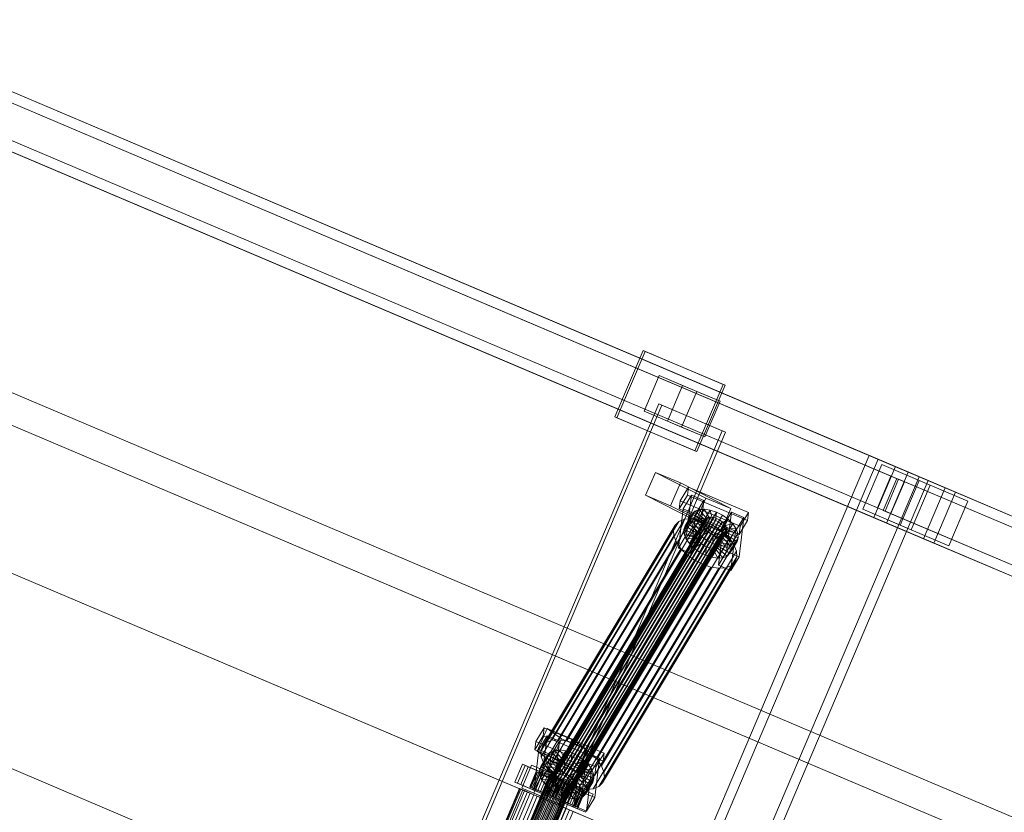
# Model space of a CAD drawing. Header units: millimetres. Extents: x -4738 to 65662, y -68080 to 6847.
# Tile 551 of 656: x 20464 to 21175, y -19141 to -18569. Entities that reach past the tile are written whole.
import ezdxf

# ---------------------------------------------------------------- set-up
doc = ezdxf.new("R2010")
doc.units = ezdxf.units.MM
doc.layers.add('superior_C10', color=7, linetype='Continuous', lineweight=0)

msp = doc.modelspace()

# ---------------------------------------------------------------- linework, layer by layer
at = {"layer": 'superior_C10'}
for p, q in [((27880.277, -21988.995), (18436.834, -17980.274)), ((18437.764, -17980.669), (27881.207, -21989.39)), ((21095.949, -18891.789), (20013.778, -18432.409)), ((21105.176, -18895.706), (20023.005, -18436.326)), ((21131.934, -18907.064), (20049.763, -18447.685)), ((21139.316, -18910.198), (20057.144, -18450.818)), ((21092.783, -18898.592), (20045.674, -18454.097)), ((21102.482, -18902.71), (20055.372, -18458.214)), ((21080.319, -18928.609), (19998.148, -18469.229)), ((20007.375, -18473.146), (21089.546, -18932.526)), ((21083.014, -18921.605), (20035.905, -18477.109)), ((21116.304, -18943.884), (20034.133, -18484.505)), ((20041.514, -18487.638), (21123.686, -18947.018)), ((20045.604, -18481.226), (21092.713, -18925.722)), ((20893.532, -18855.836), (20913.851, -18807.97)), ((20915.327, -18808.597), (20895.008, -18856.463)), ((20913.851, -18807.97), (20971.567, -18832.47)), ((20913.851, -18807.97), (20915.327, -18808.597)), ((20973.043, -18833.097), (20915.327, -18808.597)), ((20903.637, -19051.002), (20362.38, -18821.24)), ((20363.478, -18821.707), (20904.735, -19051.469)), ((20914.659, -18851.768), (20925.6, -18825.994)), ((20925.6, -18825.994), (20952.654, -18837.479)), ((20925.6, -18825.994), (20942.412, -18833.131)), ((20942.412, -18833.131), (20931.471, -18858.905)), ((20969.467, -18844.615), (20942.412, -18833.131)), ((20971.567, -18832.47), (20951.248, -18880.336)), ((20952.724, -18880.963), (20973.043, -18833.097)), ((20973.043, -18833.097), (20971.567, -18832.47)), ((20952.654, -18837.479), (20941.713, -18863.252)), ((20969.467, -18844.615), (20952.654, -18837.479)), ((20593.104, -19628.905), (20925.24, -18846.482)), ((20927.455, -18847.422), (20595.318, -19629.845)), ((20925.24, -18846.482), (20971.052, -18865.93)), ((20925.24, -18846.482), (20927.455, -18847.422)), ((20973.267, -18866.87), (20927.455, -18847.422)), ((20958.526, -18870.389), (20969.467, -18844.615)), ((20951.248, -18880.336), (20893.532, -18855.836)), ((20895.008, -18856.463), (20893.532, -18855.836)), ((20895.008, -18856.463), (20952.724, -18880.963)), ((20941.713, -18863.252), (20914.659, -18851.768)), ((20931.471, -18858.905), (20914.659, -18851.768)), ((20931.471, -18858.905), (20958.526, -18870.389)), ((20941.713, -18863.252), (20958.526, -18870.389)), ((20971.052, -18865.93), (20638.916, -19648.352)), ((20641.13, -19649.292), (20973.267, -18866.87)), ((20973.267, -18866.87), (20971.052, -18865.93)), ((20725.316, -19712.188), (21076.99, -18883.741)), ((20951.248, -18880.336), (20952.724, -18880.963)), ((21076.99, -18883.741), (21113.063, -18899.053)), ((21076.99, -18883.741), (21083.449, -18886.483)), ((21083.449, -18886.483), (20731.775, -19714.93)), ((21072.383, -18922.524), (21086.059, -18890.306)), ((21095.949, -18891.789), (21080.319, -18928.609)), ((21119.522, -18901.795), (21083.449, -18886.483)), ((21086.059, -18890.306), (21113.113, -18901.791)), ((21086.059, -18890.306), (21121.121, -18905.19)), ((21105.176, -18895.706), (21095.949, -18891.789)), ((22178.121, -19351.168), (21095.949, -18891.789)), ((21113.063, -18899.053), (20761.389, -19727.501)), ((20915.746, -18912.508), (20922.826, -18895.961)), ((20922.826, -18895.961), (20940.862, -18903.617)), ((20922.826, -18895.961), (20959.098, -18914.474)), ((21083.014, -18921.605), (21092.783, -18898.592)), ((21089.546, -18932.526), (21105.176, -18895.706)), ((21092.783, -18898.592), (21102.482, -18902.71)), ((22187.348, -19355.085), (21105.176, -18895.706)), ((21119.522, -18901.795), (21113.063, -18899.053)), ((20311.364, -18906.372), (20852.621, -19136.135)), ((20853.72, -19136.601), (20312.463, -18906.839)), ((20767.848, -19730.243), (21119.522, -18901.795)), ((20940.862, -18903.617), (20933.782, -18920.164)), ((20940.671, -18916.454), (20946.623, -18906.522)), ((20940.862, -18903.617), (20977.134, -18922.13)), ((20946.623, -18906.522), (20945.899, -18912.446)), ((20946.623, -18906.522), (20989.93, -18924.85)), ((21097.014, -18900.388), (21087.245, -18923.401)), ((21088.482, -18923.926), (21098.251, -18900.914)), ((21102.482, -18902.71), (21092.713, -18925.722)), ((21098.251, -18900.914), (21097.014, -18900.388)), ((22214.248, -19374.652), (21097.014, -18900.388)), ((22215.485, -19375.177), (21098.251, -18900.914)), ((21113.113, -18901.791), (21099.437, -18934.008)), ((21121.121, -18905.19), (21107.445, -18937.408)), ((21113.113, -18901.791), (21148.175, -18916.675)), ((21131.934, -18907.064), (21116.304, -18943.884)), ((21148.175, -18916.675), (21121.121, -18905.19)), ((21139.316, -18910.198), (21131.934, -18907.064)), ((22214.106, -19366.444), (21131.934, -18907.064)), ((20933.782, -18920.164), (20915.746, -18912.508)), ((20952.018, -18931.021), (20915.746, -18912.508)), ((20945.899, -18912.446), (20939.947, -18922.378)), ((20942.798, -18922.339), (20948.75, -18912.407)), ((20948.75, -18912.407), (20945.275, -18940.841)), ((20989.206, -18930.773), (20945.899, -18912.446)), ((20948.75, -18912.407), (20957.773, -18916.225)), ((21123.686, -18947.018), (21139.316, -18910.198)), ((22221.487, -19369.577), (21139.316, -18910.198)), ((20933.782, -18920.164), (20970.055, -18938.678)), ((20939.947, -18922.378), (20940.671, -18916.454)), ((20983.978, -18934.782), (20940.671, -18916.454)), ((20957.773, -18916.225), (20951.821, -18926.157)), ((20959.098, -18914.474), (20952.018, -18931.021)), ((20954.297, -18944.659), (20957.773, -18916.225)), ((20977.134, -18922.13), (20959.098, -18914.474)), ((21134.499, -18948.892), (21148.175, -18916.675)), ((20961.031, -18928.325), (20850.072, -19113.488)), ((20962.817, -18928.19), (20851.858, -19113.352)), ((20964.84, -18928.486), (20853.881, -19113.648)), ((20939.323, -18950.773), (20942.798, -18922.339)), ((20939.947, -18922.378), (20983.254, -18940.706)), ((20951.821, -18926.157), (20942.798, -18922.339)), ((20949.26, -18926.024), (20944.158, -18934.537)), ((20951.304, -18924.034), (20946.203, -18932.547)), ((20948.32, -18928.689), (20949.26, -18926.024)), ((20951.821, -18926.157), (20948.346, -18954.591)), ((20954.313, -18922.856), (20949.212, -18931.369)), ((20949.26, -18926.024), (20951.304, -18924.034)), ((20957.787, -18931.245), (20949.26, -18926.024)), ((20951.304, -18924.034), (20954.313, -18922.856)), ((20958.756, -18930.302), (20951.304, -18924.034)), ((20958.082, -18922.569), (20952.981, -18931.083)), ((20954.313, -18922.856), (20958.082, -18922.569)), ((20960.181, -18929.744), (20954.313, -18922.856)), ((20962.354, -18923.195), (20957.252, -18931.708)), ((20961.966, -18929.609), (20958.082, -18922.569)), ((20958.082, -18922.569), (20962.354, -18923.195)), ((20959.606, -18928.883), (20961.031, -18928.325)), ((20961.031, -18928.325), (20962.817, -18928.19)), ((20966.838, -18924.689), (20961.736, -18933.202)), ((20963.99, -18929.905), (20962.354, -18923.195)), ((20962.354, -18923.195), (20966.838, -18924.689)), ((20962.817, -18928.19), (20964.84, -18928.486)), ((20964.84, -18928.486), (20966.964, -18929.194)), ((20966.114, -18930.613), (20966.838, -18924.689)), ((20971.228, -18926.95), (20966.126, -18935.463)), ((20966.838, -18924.689), (20971.228, -18926.95)), ((20968.193, -18931.684), (20971.228, -18926.95)), ((20970.055, -18938.678), (20977.134, -18922.13)), ((20971.228, -18926.95), (20975.225, -18929.824)), ((20971.67, -18934.557), (20977.622, -18924.625)), ((20977.622, -18924.625), (20974.147, -18953.059)), ((20977.622, -18924.625), (20986.644, -18928.443)), ((20986.644, -18928.443), (20980.692, -18938.375)), ((20983.169, -18956.878), (20986.644, -18928.443)), ((20989.93, -18924.85), (20983.978, -18934.782)), ((20989.206, -18930.773), (20989.93, -18924.85)), ((21099.437, -18934.008), (21072.383, -18922.524)), ((21107.445, -18937.408), (21072.383, -18922.524)), ((21080.319, -18928.609), (21089.546, -18932.526)), ((22162.491, -19387.988), (21080.319, -18928.609)), ((21092.713, -18925.722), (21083.014, -18921.605)), ((21087.245, -18923.401), (21088.482, -18923.926)), ((22204.479, -19397.664), (21087.245, -18923.401)), ((21088.482, -18923.926), (22205.716, -19398.189)), ((20937, -18934.033), (20841.346, -19093.656)), ((20939.733, -18931.373), (20844.079, -19090.996)), ((20847.233, -19116.251), (20958.192, -18931.089)), ((20958.3, -18932.586), (20847.341, -19117.748)), ((20958.638, -18929.826), (20847.679, -19114.988)), ((20958.954, -18934.215), (20847.995, -19119.377)), ((20943.756, -18929.798), (20848.102, -19089.421)), ((20959.606, -18928.883), (20848.647, -19114.046)), ((20948.794, -18929.415), (20853.14, -19089.038)), ((20966.964, -18929.194), (20856.005, -19114.356)), ((20969.043, -18930.265), (20858.084, -19115.427)), ((20954.505, -18930.251), (20858.851, -19089.874)), ((20970.937, -18931.626), (20859.978, -19116.789)), ((20972.515, -18933.185), (20861.556, -19118.348)), ((20973.67, -18934.835), (20862.711, -19119.998)), ((20960.499, -18932.248), (20864.845, -19091.871)), ((20966.368, -18935.271), (20870.713, -19094.894)), ((20935.743, -18937.597), (20937, -18934.033)), ((20937, -18934.033), (20939.733, -18931.373)), ((20939.733, -18931.373), (20943.756, -18929.798)), ((20943.218, -18937.203), (20948.32, -18928.689)), ((20944.158, -18934.537), (20943.218, -18937.203)), ((20948.548, -18931.85), (20943.446, -18940.363)), ((20943.756, -18929.798), (20948.794, -18929.415)), ((20946.203, -18932.547), (20944.158, -18934.537)), ((20944.158, -18934.537), (20952.686, -18939.758)), ((20949.929, -18935.289), (20944.827, -18943.802)), ((20949.212, -18931.369), (20946.203, -18932.547)), ((20946.203, -18932.547), (20953.654, -18938.815)), ((20948.548, -18931.85), (20948.32, -18928.689)), ((20948.32, -18928.689), (20957.342, -18932.508)), ((20957.45, -18934.005), (20948.548, -18931.85)), ((20949.929, -18935.289), (20948.548, -18931.85)), ((20948.794, -18929.415), (20954.505, -18930.251)), ((20952.981, -18931.083), (20949.212, -18931.369)), ((20949.212, -18931.369), (20955.079, -18938.257)), ((20958.104, -18935.634), (20949.929, -18935.289)), ((20952.368, -18938.773), (20949.929, -18935.289)), ((20952.018, -18931.021), (20970.055, -18938.678)), ((20957.342, -18932.508), (20952.24, -18941.021)), ((20952.348, -18942.518), (20957.45, -18934.005)), ((20952.686, -18939.758), (20957.787, -18931.245)), ((20957.252, -18931.708), (20952.981, -18931.083)), ((20952.981, -18931.083), (20956.865, -18938.122)), ((20953.003, -18944.147), (20958.104, -18935.634)), ((20953.654, -18938.815), (20958.756, -18930.302)), ((20954.505, -18930.251), (20960.499, -18932.248)), ((20955.079, -18938.257), (20960.181, -18929.744)), ((20956.865, -18938.122), (20961.966, -18929.609)), ((20961.736, -18933.202), (20957.252, -18931.708)), ((20957.252, -18931.708), (20958.888, -18938.418)), ((20957.787, -18931.245), (20957.342, -18932.508)), ((20957.342, -18932.508), (20957.45, -18934.005)), ((20957.45, -18934.005), (20958.104, -18935.634)), ((20958.756, -18930.302), (20957.787, -18931.245)), ((20958.104, -18935.634), (20959.26, -18937.284)), ((20958.192, -18931.089), (20958.638, -18929.826)), ((20958.3, -18932.586), (20958.192, -18931.089)), ((20958.954, -18934.215), (20958.3, -18932.586)), ((20958.638, -18929.826), (20959.606, -18928.883)), ((20960.181, -18929.744), (20958.756, -18930.302)), ((20958.888, -18938.418), (20963.99, -18929.905)), ((20960.11, -18935.865), (20958.954, -18934.215)), ((20961.966, -18929.609), (20960.181, -18929.744)), ((20960.499, -18932.248), (20966.368, -18935.271)), ((20961.012, -18939.126), (20966.114, -18930.613)), ((20961.736, -18933.202), (20961.012, -18939.126)), ((20966.126, -18935.463), (20961.736, -18933.202)), ((20963.99, -18929.905), (20961.966, -18929.609)), ((20963.092, -18940.197), (20968.193, -18931.684)), ((20966.126, -18935.463), (20963.092, -18940.197)), ((20966.114, -18930.613), (20963.99, -18929.905)), ((20964.985, -18941.558), (20970.086, -18933.045)), ((20968.193, -18931.684), (20966.114, -18930.613)), ((20970.123, -18938.337), (20966.126, -18935.463)), ((20966.368, -18935.271), (20971.711, -18939.113)), ((20966.563, -18943.117), (20971.665, -18934.604)), ((20966.964, -18929.194), (20969.043, -18930.265)), ((20970.086, -18933.045), (20968.193, -18931.684)), ((20968.195, -18962.991), (20971.67, -18934.557)), ((20969.043, -18930.265), (20970.937, -18931.626)), ((20970.086, -18933.045), (20975.225, -18929.824)), ((20971.665, -18934.604), (20970.086, -18933.045)), ((20975.225, -18929.824), (20970.123, -18938.337)), ((20970.937, -18931.626), (20972.515, -18933.185)), ((20971.665, -18934.604), (20978.556, -18933.115)), ((20972.82, -18936.254), (20971.665, -18934.604)), ((20980.692, -18938.375), (20971.67, -18934.557)), ((20972.515, -18933.185), (20973.67, -18934.835)), ((20978.556, -18933.115), (20973.455, -18941.628)), ((20973.67, -18934.835), (20974.324, -18936.465)), ((20975.225, -18929.824), (20978.556, -18933.115)), ((20978.556, -18933.115), (20980.996, -18936.599)), ((20983.254, -18940.706), (20989.206, -18930.773)), ((20983.978, -18934.782), (20983.254, -18940.706)), ((21089.546, -18932.526), (22171.718, -19391.905)), ((21099.437, -18934.008), (21134.499, -18948.892)), ((20840.089, -19097.22), (20935.743, -18937.597)), ((20936.048, -18941.822), (20840.394, -19101.444)), ((20960.11, -18935.865), (20849.151, -19121.028)), ((20961.688, -18937.424), (20850.729, -19122.587)), ((20963.581, -18938.785), (20852.622, -19123.948)), ((20965.661, -18939.857), (20854.702, -19125.019)), ((20967.785, -18940.564), (20856.826, -19125.727)), ((20969.808, -18940.86), (20858.849, -19126.023)), ((20971.593, -18940.725), (20860.634, -19125.887)), ((20973.019, -18940.167), (20862.06, -19125.329)), ((20973.987, -18939.224), (20863.028, -19124.387)), ((20974.324, -18936.465), (20863.365, -19121.627)), ((20974.432, -18937.961), (20863.474, -19123.124)), ((20971.711, -18939.113), (20876.057, -19098.736)), ((20936.048, -18941.822), (20935.743, -18937.597)), ((20937.894, -18946.419), (20936.048, -18941.822)), ((20945.275, -18940.841), (20939.323, -18950.773)), ((20952.24, -18941.021), (20943.218, -18937.203)), ((20943.218, -18937.203), (20943.446, -18940.363)), ((20943.446, -18940.363), (20952.348, -18942.518)), ((20943.446, -18940.363), (20944.827, -18943.802)), ((20954.297, -18944.659), (20945.275, -18940.841)), ((20952.368, -18938.773), (20947.266, -18947.286)), ((20955.7, -18942.064), (20950.598, -18950.577)), ((20952.24, -18941.021), (20952.686, -18939.758)), ((20952.348, -18942.518), (20952.24, -18941.021)), ((20953.003, -18944.147), (20952.348, -18942.518)), ((20959.26, -18937.284), (20952.368, -18938.773)), ((20955.7, -18942.064), (20952.368, -18938.773)), ((20952.686, -18939.758), (20953.654, -18938.815)), ((20953.654, -18938.815), (20955.079, -18938.257)), ((20954.158, -18945.797), (20959.26, -18937.284)), ((20955.079, -18938.257), (20956.865, -18938.122)), ((20960.838, -18938.843), (20955.7, -18942.064)), ((20959.697, -18944.938), (20955.7, -18942.064)), ((20955.736, -18947.356), (20960.838, -18938.843)), ((20956.865, -18938.122), (20958.888, -18938.418)), ((20957.629, -18948.718), (20962.731, -18940.204)), ((20958.888, -18938.418), (20961.012, -18939.126)), ((20959.26, -18937.284), (20960.838, -18938.843)), ((20962.731, -18940.204), (20959.697, -18944.938)), ((20959.709, -18949.789), (20964.81, -18941.275)), ((20961.688, -18937.424), (20960.11, -18935.865)), ((20960.838, -18938.843), (20962.731, -18940.204)), ((20961.012, -18939.126), (20963.092, -18940.197)), ((20963.581, -18938.785), (20961.688, -18937.424)), ((20961.833, -18950.496), (20966.934, -18941.983)), ((20962.731, -18940.204), (20964.81, -18941.275)), ((20963.092, -18940.197), (20964.985, -18941.558)), ((20965.661, -18939.857), (20963.581, -18938.785)), ((20963.856, -18950.793), (20968.958, -18942.279)), ((20964.81, -18941.275), (20964.087, -18947.199)), ((20964.81, -18941.275), (20966.934, -18941.983)), ((20970.123, -18938.337), (20964.985, -18941.558)), ((20964.985, -18941.558), (20966.563, -18943.117)), ((20965.642, -18950.657), (20970.743, -18942.144)), ((20967.785, -18940.564), (20965.661, -18939.857)), ((20973.455, -18941.628), (20966.563, -18943.117)), ((20966.934, -18941.983), (20968.57, -18948.693)), ((20966.934, -18941.983), (20968.958, -18942.279)), ((20967.067, -18950.099), (20972.168, -18941.586)), ((20967.719, -18944.767), (20972.82, -18936.254)), ((20969.808, -18940.86), (20967.785, -18940.564)), ((20968.035, -18949.156), (20973.137, -18940.643)), ((20968.373, -18946.397), (20973.474, -18937.883)), ((20968.481, -18947.894), (20973.582, -18939.38)), ((20968.958, -18942.279), (20970.743, -18942.144)), ((20968.958, -18942.279), (20972.842, -18949.319)), ((20971.593, -18940.725), (20969.808, -18940.86)), ((20973.455, -18941.628), (20970.123, -18938.337)), ((20970.743, -18942.144), (20972.168, -18941.586)), ((20970.743, -18942.144), (20976.611, -18949.032)), ((20973.019, -18940.167), (20971.593, -18940.725)), ((20971.711, -18939.113), (20976.165, -18943.513)), ((20972.168, -18941.586), (20973.137, -18940.643)), ((20972.168, -18941.586), (20979.62, -18947.854)), ((20973.474, -18937.883), (20972.82, -18936.254)), ((20972.82, -18936.254), (20980.996, -18936.599)), ((20973.987, -18939.224), (20973.019, -18940.167)), ((20973.137, -18940.643), (20973.582, -18939.38)), ((20973.137, -18940.643), (20981.664, -18945.864)), ((20975.894, -18945.112), (20973.455, -18941.628)), ((20973.582, -18939.38), (20973.474, -18937.883)), ((20973.474, -18937.883), (20982.376, -18940.038)), ((20973.582, -18939.38), (20982.604, -18943.199)), ((20974.432, -18937.961), (20973.987, -18939.224)), ((20974.324, -18936.465), (20974.432, -18937.961)), ((20980.996, -18936.599), (20975.894, -18945.112)), ((20980.692, -18938.375), (20977.217, -18966.81)), ((20982.376, -18940.038), (20977.275, -18948.551)), ((20980.996, -18936.599), (20982.376, -18940.038)), ((20982.376, -18940.038), (20982.604, -18943.199)), ((21107.445, -18937.408), (21134.499, -18948.892)), ((20937.894, -18946.419), (20842.24, -19106.042)), ((20976.165, -18943.513), (20880.511, -19103.136)), ((20979.426, -18948.171), (20883.772, -19107.793)), ((20941.155, -18951.077), (20937.894, -18946.419)), ((20944.827, -18943.802), (20953.003, -18944.147)), ((20944.827, -18943.802), (20947.266, -18947.286)), ((20947.266, -18947.286), (20954.158, -18945.797)), ((20947.266, -18947.286), (20950.598, -18950.577)), ((20948.346, -18954.591), (20954.297, -18944.659)), ((20950.598, -18950.577), (20955.736, -18947.356)), ((20954.158, -18945.797), (20953.003, -18944.147)), ((20955.736, -18947.356), (20954.158, -18945.797)), ((20959.697, -18944.938), (20954.595, -18953.451)), ((20954.595, -18953.451), (20957.629, -18948.718)), ((20957.629, -18948.718), (20955.736, -18947.356)), ((20959.709, -18949.789), (20957.629, -18948.718)), ((20964.087, -18947.199), (20958.985, -18955.712)), ((20958.985, -18955.712), (20959.709, -18949.789)), ((20964.087, -18947.199), (20959.697, -18944.938)), ((20961.833, -18950.496), (20959.709, -18949.789)), ((20968.57, -18948.693), (20963.469, -18957.207)), ((20968.57, -18948.693), (20964.087, -18947.199)), ((20966.563, -18943.117), (20967.719, -18944.767)), ((20968.035, -18949.156), (20967.067, -18950.099)), ((20975.894, -18945.112), (20967.719, -18944.767)), ((20967.719, -18944.767), (20968.373, -18946.397)), ((20972.842, -18949.319), (20967.74, -18957.832)), ((20968.481, -18947.894), (20968.035, -18949.156)), ((20976.563, -18954.378), (20968.035, -18949.156)), ((20977.275, -18948.551), (20968.373, -18946.397)), ((20968.373, -18946.397), (20968.481, -18947.894)), ((20977.503, -18951.712), (20968.481, -18947.894)), ((20972.842, -18949.319), (20968.57, -18948.693)), ((20976.611, -18949.032), (20971.509, -18957.546)), ((20976.611, -18949.032), (20972.842, -18949.319)), ((20979.62, -18947.854), (20974.518, -18956.367)), ((20977.275, -18948.551), (20975.894, -18945.112)), ((20976.165, -18943.513), (20979.426, -18948.171)), ((20981.664, -18945.864), (20976.563, -18954.378)), ((20979.62, -18947.854), (20976.611, -18949.032)), ((20977.503, -18951.712), (20977.275, -18948.551)), ((20982.604, -18943.199), (20977.503, -18951.712)), ((20979.426, -18948.171), (20981.272, -18952.768)), ((20981.664, -18945.864), (20979.62, -18947.854)), ((20982.604, -18943.199), (20981.664, -18945.864)), ((21116.304, -18943.884), (21123.686, -18947.018)), ((22198.476, -19403.264), (21116.304, -18943.884)), ((21123.686, -18947.018), (22205.858, -19406.397)), ((20941.155, -18951.077), (20845.501, -19110.7)), ((20945.609, -18955.476), (20849.955, -19115.099)), ((20981.272, -18952.768), (20885.618, -19112.391)), ((20981.577, -18956.993), (20885.922, -19116.616)), ((20939.323, -18950.773), (20948.346, -18954.591)), ((20945.609, -18955.476), (20941.155, -18951.077)), ((20950.952, -18959.319), (20945.609, -18955.476)), ((20950.598, -18950.577), (20954.595, -18953.451)), ((20954.595, -18953.451), (20958.985, -18955.712)), ((20958.985, -18955.712), (20963.469, -18957.207)), ((20963.469, -18957.207), (20961.833, -18950.496)), ((20963.856, -18950.793), (20961.833, -18950.496)), ((20965.642, -18950.657), (20963.856, -18950.793)), ((20967.74, -18957.832), (20963.856, -18950.793)), ((20967.067, -18950.099), (20965.642, -18950.657)), ((20971.509, -18957.546), (20965.642, -18950.657)), ((20974.518, -18956.367), (20967.067, -18950.099)), ((20974.147, -18953.059), (20968.195, -18962.991)), ((20971.509, -18957.546), (20974.518, -18956.367)), ((20983.169, -18956.878), (20974.147, -18953.059)), ((20974.518, -18956.367), (20976.563, -18954.378)), ((20976.563, -18954.378), (20977.503, -18951.712)), ((20977.217, -18966.81), (20983.169, -18956.878)), ((20981.577, -18956.993), (20980.32, -18960.557)), ((20981.272, -18952.768), (20981.577, -18956.993)), ((20950.952, -18959.319), (20855.298, -19118.942)), ((20956.821, -18962.341), (20861.167, -19121.964)), ((20977.587, -18963.217), (20881.933, -19122.84)), ((20980.32, -18960.557), (20884.666, -19120.18)), ((20956.821, -18962.341), (20950.952, -18959.319)), ((20962.815, -18964.339), (20956.821, -18962.341)), ((20963.469, -18957.207), (20967.74, -18957.832)), ((20967.74, -18957.832), (20971.509, -18957.546)), ((20968.195, -18962.991), (20977.217, -18966.81)), ((20977.587, -18963.217), (20973.564, -18964.792)), ((20980.32, -18960.557), (20977.587, -18963.217)), ((20962.815, -18964.339), (20867.161, -19123.962)), ((20968.526, -18965.175), (20872.872, -19124.798)), ((20973.564, -18964.792), (20877.91, -19124.415)), ((20968.526, -18965.175), (20962.815, -18964.339)), ((20973.564, -18964.792), (20968.526, -18965.175)), ((20260.567, -19026.037), (20801.824, -19255.799)), ((20802.922, -19256.266), (20261.665, -19026.503)), ((20903.637, -19051.002), (20852.621, -19136.135)), ((20853.72, -19136.601), (20904.735, -19051.469)), ((21787.69, -19426.281), (20903.637, -19051.002)), ((20904.735, -19051.469), (20903.637, -19051.002)), ((20904.735, -19051.469), (21788.789, -19426.748)), ((20836.514, -19090.266), (20842.466, -19080.334)), ((20837.472, -19097.297), (20844.651, -19080.811)), ((20842.466, -19080.334), (20841.742, -19086.258)), ((20842.466, -19080.334), (20885.773, -19098.661)), ((20844.651, -19080.811), (20862.687, -19088.468)), ((20844.651, -19080.811), (20854.991, -19088.316)), ((20841.742, -19086.258), (20835.79, -19096.19)), ((20835.79, -19096.19), (20836.514, -19090.266)), ((20879.821, -19108.593), (20836.514, -19090.266)), ((20838.642, -19096.15), (20844.593, -19086.218)), ((20844.593, -19086.218), (20841.118, -19114.653)), ((20844.079, -19090.996), (20841.346, -19093.656)), ((20885.049, -19104.585), (20841.742, -19086.258)), ((20848.102, -19089.421), (20844.079, -19090.996)), ((20844.593, -19086.218), (20853.616, -19090.037)), ((20853.616, -19090.037), (20847.664, -19099.969)), ((20854.991, -19088.316), (20847.812, -19104.802)), ((20853.14, -19089.038), (20848.102, -19089.421)), ((20850.141, -19118.471), (20853.616, -19090.037)), ((20858.851, -19089.874), (20853.14, -19089.038)), ((20873.027, -19095.972), (20854.991, -19088.316)), ((20862.687, -19088.468), (20855.508, -19104.954)), ((20864.845, -19091.871), (20858.851, -19089.874)), ((20862.687, -19088.468), (20873.027, -19095.972)), ((20870.713, -19094.894), (20864.845, -19091.871)), ((20835.167, -19124.585), (20838.642, -19096.15)), ((20835.79, -19096.19), (20879.097, -19114.517)), ((20855.508, -19104.954), (20837.472, -19097.297)), ((20847.812, -19104.802), (20837.472, -19097.297)), ((20847.664, -19099.969), (20838.642, -19096.15)), ((20841.346, -19093.656), (20840.089, -19097.22)), ((20840.089, -19097.22), (20840.394, -19101.444)), ((20847.147, -19097.845), (20842.046, -19106.358)), ((20850.156, -19096.667), (20845.055, -19105.18)), ((20845.103, -19099.835), (20847.147, -19097.845)), ((20847.147, -19097.845), (20850.156, -19096.667)), ((20854.599, -19104.114), (20847.147, -19097.845)), ((20853.925, -19096.381), (20848.824, -19104.894)), ((20850.156, -19096.667), (20853.925, -19096.381)), ((20856.024, -19103.556), (20850.156, -19096.667)), ((20858.197, -19097.006), (20853.096, -19105.519)), ((20857.809, -19103.42), (20853.925, -19096.381)), ((20853.925, -19096.381), (20858.197, -19097.006)), ((20862.681, -19098.5), (20857.579, -19107.014)), ((20859.833, -19103.716), (20858.197, -19097.006)), ((20858.197, -19097.006), (20862.681, -19098.5)), ((20861.957, -19104.424), (20862.681, -19098.5)), ((20862.681, -19098.5), (20867.071, -19100.761)), ((20865.848, -19112.459), (20873.027, -19095.972)), ((20867.513, -19108.369), (20873.465, -19098.437)), ((20873.465, -19098.437), (20869.99, -19126.871)), ((20876.057, -19098.736), (20870.713, -19094.894)), ((20873.465, -19098.437), (20882.487, -19102.255)), ((20880.511, -19103.136), (20876.057, -19098.736)), ((20885.773, -19098.661), (20879.821, -19108.593)), ((20885.049, -19104.585), (20885.773, -19098.661)), ((20839.061, -19111.014), (20844.163, -19102.501)), ((20844.391, -19105.661), (20839.289, -19114.174)), ((20845.103, -19099.835), (20840.001, -19108.348)), ((20840.394, -19101.444), (20842.24, -19106.042)), ((20845.055, -19105.18), (20842.046, -19106.358)), ((20842.24, -19106.042), (20845.501, -19110.7)), ((20844.163, -19102.501), (20845.103, -19099.835)), ((20844.391, -19105.661), (20844.163, -19102.501)), ((20844.163, -19102.501), (20853.185, -19106.319)), ((20847.664, -19099.969), (20844.189, -19128.403)), ((20853.293, -19107.816), (20844.391, -19105.661)), ((20845.772, -19109.101), (20844.391, -19105.661)), ((20848.824, -19104.894), (20845.055, -19105.18)), ((20845.055, -19105.18), (20850.923, -19112.069)), ((20853.63, -19105.056), (20845.103, -19099.835)), ((20847.812, -19104.802), (20865.848, -19112.459)), ((20848.529, -19113.57), (20853.63, -19105.056)), ((20853.096, -19105.519), (20848.824, -19104.894)), ((20848.824, -19104.894), (20852.708, -19111.933)), ((20849.497, -19112.627), (20854.599, -19104.114)), ((20850.923, -19112.069), (20856.024, -19103.556)), ((20852.708, -19111.933), (20857.809, -19103.42)), ((20857.579, -19107.014), (20853.096, -19105.519)), ((20853.096, -19105.519), (20854.731, -19112.23)), ((20853.63, -19105.056), (20853.185, -19106.319)), ((20854.599, -19104.114), (20853.63, -19105.056)), ((20856.024, -19103.556), (20854.599, -19104.114)), ((20854.731, -19112.23), (20859.833, -19103.716)), ((20855.508, -19104.954), (20865.848, -19112.459)), ((20857.809, -19103.42), (20856.024, -19103.556)), ((20856.855, -19112.937), (20861.957, -19104.424)), ((20859.833, -19103.716), (20857.809, -19103.42)), ((20858.935, -19114.008), (20864.036, -19105.495)), ((20861.957, -19104.424), (20859.833, -19103.716)), ((20864.036, -19105.495), (20861.957, -19104.424)), ((20867.071, -19100.761), (20861.969, -19109.275)), ((20864.036, -19105.495), (20867.071, -19100.761)), ((20865.93, -19106.857), (20864.036, -19105.495)), ((20865.93, -19106.857), (20871.068, -19103.635)), ((20871.068, -19103.635), (20865.966, -19112.149)), ((20867.071, -19100.761), (20871.068, -19103.635)), ((20871.068, -19103.635), (20874.399, -19106.927)), ((20882.487, -19102.255), (20876.535, -19112.187)), ((20879.012, -19130.689), (20882.487, -19102.255)), ((20879.097, -19114.517), (20885.049, -19104.585)), ((20883.772, -19107.793), (20880.511, -19103.136)), ((20821.373, -19119.611), (20826.843, -19106.724)), ((20828.689, -19107.507), (20823.218, -19120.394)), ((20825.554, -19121.386), (20831.025, -19108.499)), ((20826.278, -19123.866), (20833.311, -19107.297)), ((20826.843, -19106.724), (20870.13, -19125.099)), ((20826.843, -19106.724), (20828.689, -19107.507)), ((20871.975, -19125.882), (20828.689, -19107.507)), ((20831.025, -19108.499), (20840.043, -19112.327)), ((20831.025, -19108.499), (20839.883, -19112.259)), ((20836.728, -19112.006), (20832.039, -19123.052)), ((20832.362, -19123.189), (20837.051, -19112.143)), ((20837.594, -19112.374), (20832.905, -19123.42)), ((20833.311, -19107.297), (20851.348, -19114.953)), ((20833.311, -19107.297), (20842.095, -19111.026)), ((20838.543, -19112.777), (20833.854, -19123.822)), ((20839.883, -19112.259), (20834.412, -19125.146)), ((20840.043, -19112.327), (20834.573, -19125.214)), ((20839.591, -19113.221), (20834.902, -19124.267)), ((20842.095, -19111.026), (20835.062, -19127.595)), ((20845.916, -19115.907), (20836.728, -19112.006)), ((20836.728, -19112.006), (20837.594, -19112.374)), ((20837.051, -19112.143), (20836.728, -19112.006)), ((20838.543, -19112.777), (20837.051, -19112.143)), ((20837.051, -19112.143), (20846.069, -19115.972)), ((20846.326, -19116.081), (20837.594, -19112.374)), ((20837.594, -19112.374), (20839.591, -19113.221)), ((20846.776, -19116.271), (20838.543, -19112.777)), ((20841.1, -19113.862), (20838.543, -19112.777)), ((20840.001, -19108.348), (20839.061, -19111.014)), ((20848.084, -19114.832), (20839.061, -19111.014)), ((20839.061, -19111.014), (20839.289, -19114.174)), ((20847.272, -19116.482), (20839.591, -19113.221)), ((20839.591, -19113.221), (20842.582, -19114.491)), ((20848.901, -19116.087), (20839.883, -19112.259)), ((20842.046, -19106.358), (20840.001, -19108.348)), ((20840.001, -19108.348), (20848.529, -19113.57)), ((20848.901, -19116.087), (20840.043, -19112.327)), ((20845.772, -19109.101), (20840.67, -19117.614)), ((20842.046, -19106.358), (20849.497, -19112.627)), ((20860.132, -19118.682), (20842.095, -19111.026)), ((20848.211, -19112.584), (20843.109, -19121.098)), ((20845.501, -19110.7), (20849.955, -19115.099)), ((20853.947, -19109.445), (20845.772, -19109.101)), ((20848.211, -19112.584), (20845.772, -19109.101)), ((20853.185, -19106.319), (20848.084, -19114.832)), ((20848.192, -19116.329), (20853.293, -19107.816)), ((20855.103, -19111.096), (20848.211, -19112.584)), ((20851.543, -19115.876), (20848.211, -19112.584)), ((20848.529, -19113.57), (20849.497, -19112.627)), ((20848.846, -19117.958), (20853.947, -19109.445)), ((20849.497, -19112.627), (20850.923, -19112.069)), ((20850.001, -19119.609), (20855.103, -19111.096)), ((20851.858, -19113.352), (20850.072, -19113.488)), ((20850.923, -19112.069), (20852.708, -19111.933)), ((20856.681, -19112.655), (20851.543, -19115.876)), ((20851.579, -19121.168), (20856.681, -19112.655)), ((20853.881, -19113.648), (20851.858, -19113.352)), ((20852.708, -19111.933), (20854.731, -19112.23)), ((20853.185, -19106.319), (20853.293, -19107.816)), ((20853.293, -19107.816), (20853.947, -19109.445)), ((20853.947, -19109.445), (20855.103, -19111.096)), ((20854.731, -19112.23), (20856.855, -19112.937)), ((20855.103, -19111.096), (20856.681, -19112.655)), ((20856.681, -19112.655), (20858.574, -19114.016)), ((20857.579, -19107.014), (20856.855, -19112.937)), ((20856.855, -19112.937), (20858.935, -19114.008)), ((20861.969, -19109.275), (20857.579, -19107.014)), ((20861.969, -19109.275), (20858.935, -19114.008)), ((20860.828, -19115.37), (20865.93, -19106.857)), ((20865.966, -19112.149), (20860.828, -19115.37)), ((20865.966, -19112.149), (20861.969, -19109.275)), ((20862.406, -19116.929), (20867.508, -19108.416)), ((20863.562, -19118.579), (20868.663, -19110.066)), ((20864.038, -19136.803), (20867.513, -19108.369)), ((20864.216, -19120.208), (20869.317, -19111.695)), ((20864.324, -19121.705), (20869.425, -19113.192)), ((20867.508, -19108.416), (20865.93, -19106.857)), ((20869.298, -19115.44), (20865.966, -19112.149)), ((20867.508, -19108.416), (20874.399, -19106.927)), ((20868.663, -19110.066), (20867.508, -19108.416)), ((20876.535, -19112.187), (20867.513, -19108.369)), ((20869.317, -19111.695), (20868.663, -19110.066)), ((20868.663, -19110.066), (20876.839, -19110.411)), ((20868.98, -19114.455), (20869.425, -19113.192)), ((20874.399, -19106.927), (20869.298, -19115.44)), ((20869.425, -19113.192), (20869.317, -19111.695)), ((20869.317, -19111.695), (20878.22, -19113.85)), ((20869.425, -19113.192), (20878.448, -19117.01)), ((20876.839, -19110.411), (20871.737, -19118.924)), ((20876.535, -19112.187), (20873.06, -19140.621)), ((20874.399, -19106.927), (20876.839, -19110.411)), ((20876.839, -19110.411), (20878.22, -19113.85)), ((20879.821, -19108.593), (20879.097, -19114.517)), ((20885.618, -19112.391), (20883.772, -19107.793)), ((20885.922, -19116.616), (20885.618, -19112.391)), ((20846.698, -19114.066), (20731.036, -19386.533)), ((20731.189, -19386.598), (20846.851, -19114.131)), ((20847.108, -19114.24), (20731.446, -19386.707)), ((20847.557, -19114.43), (20731.896, -19386.898)), ((20848.054, -19114.641), (20732.392, -19387.108)), ((20848.769, -19114.945), (20733.107, -19387.412)), ((20849.471, -19115.243), (20733.809, -19387.71)), ((20850.402, -19115.638), (20734.741, -19388.105)), ((20851.262, -19116.003), (20735.601, -19388.47)), ((20852.347, -19116.464), (20736.686, -19388.931)), ((20853.306, -19116.871), (20737.645, -19389.338)), ((20854.471, -19117.365), (20738.809, -19389.832)), ((20855.464, -19117.787), (20739.802, -19390.254)), ((20856.628, -19118.281), (20740.966, -19390.748)), ((20857.587, -19118.688), (20741.925, -19391.155)), ((20858.672, -19119.149), (20743.01, -19391.616)), ((20859.532, -19119.514), (20743.87, -19391.981)), ((20860.464, -19119.909), (20744.802, -19392.376)), ((20861.166, -19120.207), (20745.504, -19392.674)), ((20864.66, -19137.986), (20821.373, -19119.611)), ((20823.218, -19120.394), (20821.373, -19119.611)), ((20823.218, -19120.394), (20866.505, -19138.769)), ((20841.118, -19114.653), (20835.167, -19124.585)), ((20841.1, -19113.862), (20836.411, -19124.908)), ((20842.582, -19114.491), (20837.893, -19125.537)), ((20839.289, -19114.174), (20848.192, -19116.329)), ((20839.289, -19114.174), (20840.67, -19117.614)), ((20844.549, -19115.326), (20839.86, -19126.372)), ((20840.67, -19117.614), (20848.846, -19117.958)), ((20840.67, -19117.614), (20843.109, -19121.098)), ((20847.987, -19116.786), (20841.1, -19113.862)), ((20844.549, -19115.326), (20841.1, -19113.862)), ((20850.141, -19118.471), (20841.118, -19114.653)), ((20841.227, -19126.953), (20845.916, -19115.907)), ((20846.069, -19115.972), (20841.38, -19127.018)), ((20841.637, -19127.127), (20846.326, -19116.081)), ((20846.364, -19116.097), (20841.675, -19127.143)), ((20842.087, -19127.317), (20846.776, -19116.271)), ((20848.689, -19117.084), (20842.582, -19114.491)), ((20842.582, -19114.491), (20846.364, -19116.097)), ((20842.583, -19127.528), (20847.272, -19116.482)), ((20843.109, -19121.098), (20850.001, -19119.609)), ((20843.298, -19127.832), (20847.987, -19116.786)), ((20843.43, -19128.974), (20848.901, -19116.087)), ((20848.655, -19117.069), (20843.966, -19128.115)), ((20844, -19128.13), (20848.689, -19117.084)), ((20844.189, -19128.403), (20850.141, -19118.471)), ((20851.348, -19114.953), (20844.314, -19131.522)), ((20849.621, -19117.479), (20844.549, -19115.326)), ((20848.655, -19117.069), (20844.549, -19115.326)), ((20844.932, -19128.525), (20849.621, -19117.479)), ((20845.792, -19128.89), (20850.481, -19117.844)), ((20846.326, -19116.081), (20845.916, -19115.907)), ((20845.916, -19115.907), (20846.069, -19115.972)), ((20850.679, -19117.929), (20845.99, -19128.975)), ((20846.069, -19115.972), (20846.776, -19116.271)), ((20847.272, -19116.482), (20846.326, -19116.081)), ((20850.481, -19117.844), (20846.364, -19116.097)), ((20846.364, -19116.097), (20850.679, -19117.929)), ((20851.543, -19115.876), (20846.441, -19124.389)), ((20846.698, -19114.066), (20847.108, -19114.24)), ((20846.851, -19114.131), (20846.698, -19114.066)), ((20846.776, -19116.271), (20847.987, -19116.786)), ((20847.557, -19114.43), (20846.851, -19114.131)), ((20846.877, -19129.351), (20851.566, -19118.305)), ((20847.108, -19114.24), (20848.054, -19114.641)), ((20847.679, -19114.988), (20847.233, -19116.251)), ((20847.233, -19116.251), (20847.341, -19117.748)), ((20848.689, -19117.084), (20847.272, -19116.482)), ((20847.341, -19117.748), (20847.995, -19119.377)), ((20848.769, -19114.945), (20847.557, -19114.43)), ((20848.647, -19114.046), (20847.679, -19114.988)), ((20847.836, -19129.758), (20852.525, -19118.712)), ((20847.987, -19116.786), (20849.621, -19117.479)), ((20847.995, -19119.377), (20849.151, -19121.028)), ((20848.054, -19114.641), (20849.471, -19115.243)), ((20848.084, -19114.832), (20848.529, -19113.57)), ((20848.192, -19116.329), (20848.084, -19114.832)), ((20848.846, -19117.958), (20848.192, -19116.329)), ((20853.138, -19118.972), (20848.449, -19130.018)), ((20850.072, -19113.488), (20848.647, -19114.046)), ((20851.566, -19118.305), (20848.655, -19117.069)), ((20853.138, -19118.972), (20848.655, -19117.069)), ((20850.481, -19117.844), (20848.689, -19117.084)), ((20850.402, -19115.638), (20848.769, -19114.945)), ((20850.001, -19119.609), (20848.846, -19117.958)), ((20849, -19130.252), (20853.689, -19119.206)), ((20849.471, -19115.243), (20851.262, -19116.003)), ((20849.621, -19117.479), (20851.566, -19118.305)), ((20849.955, -19115.099), (20855.298, -19118.942)), ((20849.993, -19130.674), (20854.682, -19119.628)), ((20851.579, -19121.168), (20850.001, -19119.609)), ((20852.347, -19116.464), (20850.402, -19115.638)), ((20855.54, -19118.75), (20850.438, -19127.263)), ((20852.525, -19118.712), (20850.481, -19117.844)), ((20855.234, -19119.862), (20850.545, -19130.908)), ((20852.525, -19118.712), (20850.679, -19117.929)), ((20850.679, -19117.929), (20855.234, -19119.862)), ((20851.158, -19131.168), (20855.847, -19120.122)), ((20851.262, -19116.003), (20853.306, -19116.871)), ((20851.348, -19114.953), (20860.132, -19118.682)), ((20855.54, -19118.75), (20851.543, -19115.876)), ((20851.566, -19118.305), (20853.689, -19119.206)), ((20854.471, -19117.365), (20852.347, -19116.464)), ((20854.682, -19119.628), (20852.525, -19118.712)), ((20853.098, -19135.251), (20860.132, -19118.682)), ((20853.689, -19119.206), (20853.138, -19118.972)), ((20857.692, -19120.905), (20853.138, -19118.972)), ((20853.306, -19116.871), (20855.464, -19117.787)), ((20853.473, -19122.529), (20858.574, -19114.016)), ((20853.689, -19119.206), (20855.847, -19120.122)), ((20856.005, -19114.356), (20853.881, -19113.648)), ((20856.628, -19118.281), (20854.471, -19117.365)), ((20856.805, -19120.529), (20854.682, -19119.628)), ((20854.682, -19119.628), (20855.234, -19119.862)), ((20855.234, -19119.862), (20859.716, -19121.765)), ((20855.298, -19118.942), (20861.167, -19121.964)), ((20855.464, -19117.787), (20857.587, -19118.688)), ((20858.574, -19114.016), (20855.54, -19118.75)), ((20859.93, -19121.011), (20855.54, -19118.75)), ((20855.552, -19123.6), (20860.654, -19115.087)), ((20855.847, -19120.122), (20857.692, -19120.905)), ((20855.847, -19120.122), (20857.891, -19120.99)), ((20858.084, -19115.427), (20856.005, -19114.356)), ((20858.672, -19119.149), (20856.628, -19118.281)), ((20857.587, -19118.688), (20859.532, -19119.514)), ((20857.676, -19124.308), (20862.777, -19115.795)), ((20859.978, -19116.789), (20858.084, -19115.427)), ((20858.574, -19114.016), (20860.654, -19115.087)), ((20860.464, -19119.909), (20858.672, -19119.149)), ((20858.935, -19114.008), (20860.828, -19115.37)), ((20859.532, -19119.514), (20861.166, -19120.207)), ((20859.699, -19124.604), (20864.801, -19116.091)), ((20860.654, -19115.087), (20859.93, -19121.011)), ((20861.556, -19118.348), (20859.978, -19116.789)), ((20861.881, -19120.511), (20860.464, -19119.909)), ((20860.654, -19115.087), (20862.777, -19115.795)), ((20860.828, -19115.37), (20862.406, -19116.929)), ((20861.166, -19120.207), (20862.377, -19120.721)), ((20861.485, -19124.469), (20866.586, -19115.955)), ((20862.711, -19119.998), (20861.556, -19118.348)), ((20869.298, -19115.44), (20862.406, -19116.929)), ((20862.406, -19116.929), (20863.562, -19118.579)), ((20863.365, -19121.627), (20862.711, -19119.998)), ((20862.777, -19115.795), (20864.413, -19122.505)), ((20862.777, -19115.795), (20864.801, -19116.091)), ((20862.91, -19123.91), (20868.012, -19115.397)), ((20871.737, -19118.924), (20863.562, -19118.579)), ((20863.562, -19118.579), (20864.216, -19120.208)), ((20863.878, -19122.968), (20868.98, -19114.455)), ((20873.118, -19122.363), (20864.216, -19120.208)), ((20864.216, -19120.208), (20864.324, -19121.705)), ((20864.801, -19116.091), (20866.586, -19115.955)), ((20864.801, -19116.091), (20868.685, -19123.13)), ((20866.586, -19115.955), (20868.012, -19115.397)), ((20866.586, -19115.955), (20872.454, -19122.844)), ((20868.012, -19115.397), (20868.98, -19114.455)), ((20868.012, -19115.397), (20875.463, -19121.666)), ((20868.98, -19114.455), (20877.508, -19119.676)), ((20871.737, -19118.924), (20869.298, -19115.44)), ((20873.118, -19122.363), (20871.737, -19118.924)), ((20877.508, -19119.676), (20872.406, -19128.189)), ((20878.22, -19113.85), (20873.118, -19122.363)), ((20878.448, -19117.01), (20873.346, -19125.523)), ((20877.508, -19119.676), (20875.463, -19121.666)), ((20878.448, -19117.01), (20877.508, -19119.676)), ((20878.22, -19113.85), (20878.448, -19117.01)), ((20881.933, -19122.84), (20884.666, -19120.18)), ((20884.666, -19120.18), (20885.922, -19116.616)), ((20824.595, -19124.238), (20723, -19363.567)), ((20723.433, -19363.751), (20825.028, -19124.421)), ((20825.753, -19124.729), (20724.158, -19364.058)), ((20827.021, -19125.268), (20725.427, -19364.597)), ((20828.422, -19125.862), (20726.828, -19365.192)), ((20830.44, -19126.719), (20728.845, -19366.048)), ((20832.421, -19127.56), (20730.827, -19366.889)), ((20861.881, -19120.511), (20746.219, -19392.978)), ((20862.377, -19120.721), (20746.715, -19393.189)), ((20862.826, -19120.912), (20747.165, -19393.379)), ((20863.083, -19121.021), (20747.422, -19393.488)), ((20863.237, -19121.086), (20747.575, -19393.554)), ((20824.595, -19124.238), (20825.753, -19124.729)), ((20825.028, -19124.421), (20824.595, -19124.238)), ((20827.021, -19125.268), (20825.028, -19124.421)), ((20834.573, -19125.214), (20825.554, -19121.386)), ((20834.412, -19125.146), (20825.554, -19121.386)), ((20825.753, -19124.729), (20828.422, -19125.862)), ((20844.314, -19131.522), (20826.278, -19123.866)), ((20835.062, -19127.595), (20826.278, -19123.866)), ((20830.44, -19126.719), (20827.021, -19125.268)), ((20828.422, -19125.862), (20832.421, -19127.56)), ((20835.051, -19128.676), (20830.44, -19126.719)), ((20832.905, -19123.42), (20832.039, -19123.052)), ((20832.039, -19123.052), (20841.227, -19126.953)), ((20832.039, -19123.052), (20832.362, -19123.189)), ((20841.38, -19127.018), (20832.362, -19123.189)), ((20832.362, -19123.189), (20833.854, -19123.822)), ((20832.421, -19127.56), (20837.478, -19129.706)), ((20834.902, -19124.267), (20832.905, -19123.42)), ((20832.905, -19123.42), (20841.637, -19127.127)), ((20833.854, -19123.822), (20842.087, -19127.317)), ((20833.854, -19123.822), (20836.411, -19124.908)), ((20834.412, -19125.146), (20843.43, -19128.974)), ((20834.573, -19125.214), (20843.43, -19128.974)), ((20837.893, -19125.537), (20834.902, -19124.267)), ((20834.902, -19124.267), (20842.583, -19127.528)), ((20835.167, -19124.585), (20844.189, -19128.403)), ((20836.411, -19124.908), (20843.298, -19127.832)), ((20836.411, -19124.908), (20839.86, -19126.372)), ((20841.675, -19127.143), (20837.893, -19125.537)), ((20837.893, -19125.537), (20844, -19128.13)), ((20839.86, -19126.372), (20844.932, -19128.525)), ((20839.86, -19126.372), (20843.966, -19128.115)), ((20841.227, -19126.953), (20841.637, -19127.127)), ((20841.38, -19127.018), (20841.227, -19126.953)), ((20842.087, -19127.317), (20841.38, -19127.018)), ((20841.637, -19127.127), (20842.583, -19127.528)), ((20845.99, -19128.975), (20841.675, -19127.143)), ((20841.675, -19127.143), (20845.792, -19128.89)), ((20843.298, -19127.832), (20842.087, -19127.317)), ((20842.583, -19127.528), (20844, -19128.13)), ((20843.109, -19121.098), (20846.441, -19124.389)), ((20846.441, -19124.389), (20851.579, -19121.168)), ((20846.441, -19124.389), (20850.438, -19127.263)), ((20849.151, -19121.028), (20850.729, -19122.587)), ((20850.438, -19127.263), (20853.473, -19122.529)), ((20850.438, -19127.263), (20854.828, -19129.524)), ((20850.729, -19122.587), (20852.622, -19123.948)), ((20853.473, -19122.529), (20851.579, -19121.168)), ((20852.116, -19131.575), (20856.805, -19120.529)), ((20852.622, -19123.948), (20854.702, -19125.019)), ((20857.692, -19120.905), (20853.003, -19131.951)), ((20853.202, -19132.036), (20857.891, -19120.99)), ((20855.552, -19123.6), (20853.473, -19122.529)), ((20854.061, -19132.401), (20858.75, -19121.355)), ((20854.412, -19133.636), (20859.883, -19120.749)), ((20854.702, -19125.019), (20856.826, -19125.727)), ((20859.93, -19121.011), (20854.828, -19129.524)), ((20854.828, -19129.524), (20855.552, -19123.6)), ((20854.993, -19132.796), (20859.682, -19121.75)), ((20859.716, -19121.765), (20855.027, -19132.811)), ((20857.676, -19124.308), (20855.552, -19123.6)), ((20855.695, -19133.094), (20860.384, -19122.048)), ((20856.41, -19133.398), (20861.099, -19122.352)), ((20858.75, -19121.355), (20856.805, -19120.529)), ((20856.805, -19120.529), (20859.716, -19121.765)), ((20856.826, -19125.727), (20858.849, -19126.023)), ((20856.907, -19133.608), (20861.596, -19122.562)), ((20862.007, -19122.737), (20857.318, -19133.783)), ((20857.356, -19133.799), (20862.045, -19122.753)), ((20857.613, -19133.908), (20862.302, -19122.862)), ((20859.312, -19131.018), (20857.676, -19124.308)), ((20859.699, -19124.604), (20857.676, -19124.308)), ((20862.007, -19122.737), (20857.692, -19120.905)), ((20857.766, -19133.973), (20862.455, -19122.927)), ((20857.891, -19120.99), (20862.007, -19122.737)), ((20857.891, -19120.99), (20859.682, -19121.75)), ((20860.384, -19122.048), (20858.75, -19121.355)), ((20858.75, -19121.355), (20863.822, -19123.508)), ((20858.849, -19126.023), (20860.634, -19125.887)), ((20863.822, -19123.508), (20859.133, -19134.554)), ((20864.413, -19122.505), (20859.312, -19131.018)), ((20859.682, -19121.75), (20865.789, -19124.343)), ((20859.682, -19121.75), (20861.099, -19122.352)), ((20861.485, -19124.469), (20859.699, -19124.604)), ((20863.584, -19131.643), (20859.699, -19124.604)), ((20859.716, -19121.765), (20863.822, -19123.508)), ((20859.883, -19120.749), (20868.901, -19124.577)), ((20859.883, -19120.749), (20868.741, -19124.509)), ((20864.413, -19122.505), (20859.93, -19121.011)), ((20861.596, -19122.562), (20860.384, -19122.048)), ((20860.384, -19122.048), (20867.271, -19124.972)), ((20860.634, -19125.887), (20862.06, -19125.329)), ((20861.099, -19122.352), (20868.781, -19125.613)), ((20861.099, -19122.352), (20862.045, -19122.753)), ((20865.789, -19124.343), (20861.1, -19135.389)), ((20861.167, -19121.964), (20867.161, -19123.962)), ((20862.91, -19123.91), (20861.485, -19124.469)), ((20867.353, -19131.357), (20861.485, -19124.469)), ((20862.302, -19122.862), (20861.596, -19122.562)), ((20861.596, -19122.562), (20869.829, -19126.057)), ((20862.826, -19120.912), (20861.881, -19120.511)), ((20865.789, -19124.343), (20862.007, -19122.737)), ((20862.045, -19122.753), (20870.778, -19126.46)), ((20862.045, -19122.753), (20862.455, -19122.927)), ((20862.06, -19125.329), (20863.028, -19124.387)), ((20862.455, -19122.927), (20862.302, -19122.862)), ((20862.302, -19122.862), (20871.32, -19126.69)), ((20862.377, -19120.721), (20863.083, -19121.021)), ((20862.455, -19122.927), (20871.644, -19126.828)), ((20867.271, -19124.972), (20862.582, -19136.018)), ((20863.237, -19121.086), (20862.826, -19120.912)), ((20863.878, -19122.968), (20862.91, -19123.91)), ((20870.362, -19130.179), (20862.91, -19123.91)), ((20863.028, -19124.387), (20863.474, -19123.124)), ((20863.083, -19121.021), (20863.237, -19121.086)), ((20868.741, -19124.509), (20863.27, -19137.396)), ((20863.474, -19123.124), (20863.365, -19121.627)), ((20868.901, -19124.577), (20863.43, -19137.464)), ((20868.685, -19123.13), (20863.584, -19131.643)), ((20863.822, -19123.508), (20867.271, -19124.972)), ((20864.324, -19121.705), (20863.878, -19122.968)), ((20872.406, -19128.189), (20863.878, -19122.968)), ((20869.99, -19126.871), (20864.038, -19136.803)), ((20868.781, -19125.613), (20864.092, -19136.659)), ((20873.346, -19125.523), (20864.324, -19121.705)), ((20868.685, -19123.13), (20864.413, -19122.505)), ((20870.13, -19125.099), (20864.66, -19137.986)), ((20869.829, -19126.057), (20865.14, -19137.103)), ((20868.781, -19125.613), (20865.789, -19124.343)), ((20870.778, -19126.46), (20866.089, -19137.506)), ((20866.505, -19138.769), (20871.975, -19125.882)), ((20871.32, -19126.69), (20866.631, -19137.736)), ((20871.644, -19126.828), (20866.955, -19137.874)), ((20867.161, -19123.962), (20872.872, -19124.798)), ((20867.271, -19124.972), (20869.829, -19126.057)), ((20872.454, -19122.844), (20867.353, -19131.357)), ((20872.454, -19122.844), (20868.685, -19123.13)), ((20877.759, -19128.337), (20868.741, -19124.509)), ((20870.778, -19126.46), (20868.781, -19125.613)), ((20877.759, -19128.337), (20868.901, -19124.577)), ((20869.829, -19126.057), (20871.32, -19126.69)), ((20879.012, -19130.689), (20869.99, -19126.871)), ((20871.975, -19125.882), (20870.13, -19125.099)), ((20875.463, -19121.666), (20870.362, -19130.179)), ((20871.644, -19126.828), (20870.778, -19126.46)), ((20871.32, -19126.69), (20871.644, -19126.828)), ((20872.406, -19128.189), (20873.346, -19125.523)), ((20875.463, -19121.666), (20872.454, -19122.844)), ((20872.872, -19124.798), (20877.91, -19124.415)), ((20873.346, -19125.523), (20873.118, -19122.363)), ((20877.91, -19124.415), (20881.933, -19122.84)), ((20835.051, -19128.676), (20733.456, -19368.006)), ((20837.478, -19129.706), (20735.883, -19369.036)), ((20840.54, -19131.006), (20738.945, -19370.336)), ((20843.246, -19132.155), (20741.652, -19371.484)), ((20846.533, -19133.55), (20744.938, -19372.88)), ((20840.54, -19131.006), (20835.051, -19128.676)), ((20835.062, -19127.595), (20853.098, -19135.251)), ((20837.478, -19129.706), (20843.246, -19132.155)), ((20846.533, -19133.55), (20840.54, -19131.006)), ((20843.246, -19132.155), (20849.335, -19134.74)), ((20844.932, -19128.525), (20843.298, -19127.832)), ((20843.966, -19128.115), (20846.877, -19129.351)), ((20843.966, -19128.115), (20848.449, -19130.018)), ((20844, -19128.13), (20845.792, -19128.89)), ((20844.314, -19131.522), (20853.098, -19135.251)), ((20846.877, -19129.351), (20844.932, -19128.525)), ((20845.792, -19128.89), (20847.836, -19129.758)), ((20850.545, -19130.908), (20845.99, -19128.975)), ((20845.99, -19128.975), (20847.836, -19129.758)), ((20852.621, -19136.135), (20846.533, -19133.55)), ((20849, -19130.252), (20846.877, -19129.351)), ((20847.836, -19129.758), (20849.993, -19130.674)), ((20848.449, -19130.018), (20849, -19130.252)), ((20848.449, -19130.018), (20853.003, -19131.951)), ((20851.158, -19131.168), (20849, -19130.252)), ((20850.545, -19130.908), (20849.993, -19130.674)), ((20849.993, -19130.674), (20852.116, -19131.575)), ((20855.027, -19132.811), (20850.545, -19130.908)), ((20853.003, -19131.951), (20851.158, -19131.168)), ((20853.202, -19132.036), (20851.158, -19131.168)), ((20855.027, -19132.811), (20852.116, -19131.575)), ((20852.116, -19131.575), (20854.061, -19132.401)), ((20853.003, -19131.951), (20857.318, -19133.783)), ((20857.318, -19133.783), (20853.202, -19132.036)), ((20854.993, -19132.796), (20853.202, -19132.036)), ((20859.133, -19134.554), (20854.061, -19132.401)), ((20854.061, -19132.401), (20855.695, -19133.094)), ((20863.43, -19137.464), (20854.412, -19133.636)), ((20863.27, -19137.396), (20854.412, -19133.636)), ((20854.828, -19129.524), (20859.312, -19131.018)), ((20861.1, -19135.389), (20854.993, -19132.796)), ((20856.41, -19133.398), (20854.993, -19132.796)), ((20859.133, -19134.554), (20855.027, -19132.811)), ((20862.582, -19136.018), (20855.695, -19133.094)), ((20855.695, -19133.094), (20856.907, -19133.608)), ((20864.092, -19136.659), (20856.41, -19133.398)), ((20857.356, -19133.799), (20856.41, -19133.398)), ((20865.14, -19137.103), (20856.907, -19133.608)), ((20856.907, -19133.608), (20857.613, -19133.908)), ((20857.318, -19133.783), (20861.1, -19135.389)), ((20866.089, -19137.506), (20857.356, -19133.799)), ((20857.766, -19133.973), (20857.356, -19133.799)), ((20866.631, -19137.736), (20857.613, -19133.908)), ((20857.613, -19133.908), (20857.766, -19133.973)), ((20866.955, -19137.874), (20857.766, -19133.973)), ((20862.582, -19136.018), (20859.133, -19134.554)), ((20859.312, -19131.018), (20863.584, -19131.643)), ((20863.584, -19131.643), (20867.353, -19131.357)), ((20867.353, -19131.357), (20870.362, -19130.179)), ((20870.362, -19130.179), (20872.406, -19128.189)), ((20872.288, -19141.224), (20877.759, -19128.337)), ((20873.06, -19140.621), (20879.012, -19130.689)), ((20849.335, -19134.74), (20747.74, -19374.069)), ((20852.621, -19136.135), (20751.026, -19375.464)), ((20855.327, -19137.284), (20753.733, -19376.613)), ((20858.39, -19138.583), (20756.795, -19377.913)), ((20860.816, -19139.614), (20759.221, -19378.943)), ((20863.446, -19140.73), (20761.851, -19380.059)), ((20852.621, -19136.135), (20801.824, -19255.799)), ((20802.922, -19256.266), (20853.72, -19136.601)), ((20849.335, -19134.74), (20855.327, -19137.284)), ((20852.621, -19136.135), (21736.674, -19511.413)), ((20858.39, -19138.583), (20852.621, -19136.135)), ((21737.773, -19511.88), (20853.72, -19136.601)), ((20855.327, -19137.284), (20860.816, -19139.614)), ((20863.446, -19140.73), (20858.39, -19138.583)), ((20860.816, -19139.614), (20865.427, -19141.571)), ((20861.1, -19135.389), (20864.092, -19136.659)), ((20865.14, -19137.103), (20862.582, -19136.018)), ((20863.27, -19137.396), (20872.288, -19141.224)), ((20863.43, -19137.464), (20872.288, -19141.224)), ((20867.445, -19142.427), (20863.446, -19140.73)), ((20864.038, -19136.803), (20873.06, -19140.621)), ((20864.092, -19136.659), (20866.089, -19137.506)), ((20864.66, -19137.986), (20866.505, -19138.769)), ((20866.631, -19137.736), (20865.14, -19137.103)), ((20866.089, -19137.506), (20866.955, -19137.874)), ((20866.955, -19137.874), (20866.631, -19137.736))]:
    msp.add_line(p, q, dxfattribs=at)

doc.saveas('drawing.dxf')
